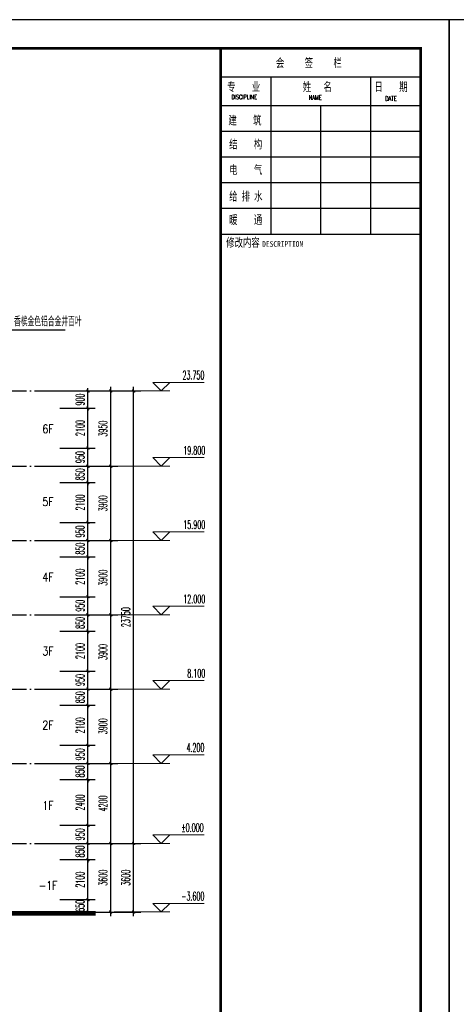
# Model space of a CAD drawing. Extents: x 1779708 to 7299578, y -1121471 to 88434.
# Tile 565 of 656: x 5416582 to 5439514, y -958127 to -906442. Entities that reach past the tile are written whole.
import ezdxf

# ---------------------------------------------------------------- set-up
doc = ezdxf.new("R2010")
doc.units = 0
doc.header["$LTSCALE"] = 1000
doc.header["$MEASUREMENT"] = 0
doc.linetypes.add('DOTE', pattern=[2.42, 2, -0.2, 0.02, -0.2])
doc.layers.get('0').update_dxf_attribs({"linetype": 'CONTINUOUS'})
doc.layers.get('Defpoints').update_dxf_attribs({"linetype": 'CONTINUOUS'})
doc.layers.add('DIM_ELEV', color=3, linetype='CONTINUOUS', lineweight=13)
for name, color, linetype in [('DIM_LEAD', 3, 'CONTINUOUS'), ('DOTE', 1, 'DOTE'), ('PUB_DIM', 3, 'CONTINUOUS'), ('PUB_TEXT', 7, 'CONTINUOUS'), ('PUB_TITLE', 4, 'CONTINUOUS'), ('修改', 6, 'CONTINUOUS'), ('可见线', 6, 'CONTINUOUS'), ('通-图框－文字', 4, 'CONTINUOUS')]:
    doc.layers.add(name, color=color, linetype=linetype)
doc.styles.add('-宋体', font='simhei.ttf', dxfattribs={"width": 0.7})
doc.styles.add('_TCH_DIM', font='SIMPLEX.shx', dxfattribs={"width": 0.7, "bigfont": 'GBCBIG.shx'})
doc.styles.add('_TCH_DIM_T3', font='SIMPLEX.shx', dxfattribs={"width": 0.494118, "bigfont": 'GBCBIG.shx'})
doc.styles.add('dim_font', font='SIMPLEX.shx', dxfattribs={"width": 0.8})
doc.styles.add('仿宋', font='txt', dxfattribs={"width": 0.7})
doc.dimstyles.new('_TCH_ARCH&&150', dxfattribs={"dimtxt": 446.25, "dimasz": 150, "dimexe": 375, "dimexo": 450, "dimgap": 189.375, "dimtad": 1, "dimdec": 0, "dimzin": 0, "dimdsep": 46, "dimtxsty": '_TCH_DIM_T3', "dimblk": 'ARCHTICK', "dimcen": 0.09, "dimdle": 225, "dimclrt": 7, "dimazin": 2, "dimtfac": 1, "dimtdec": 0, "dimtix": 1, "dimtmove": 2, "dimatfit": 3, "dimfxl": 250, "dimtolj": 1, "dimtzin": 0, "dimarcsym": 0})

# ---------------------------------------------------------------- blocks, each defined once
blk = doc.blocks.new('A$C36B43F05')
at = {"layer": 'PUB_TITLE'}
for p, q in [((114900, 12000), (114900, 1500)), ((116250, 12000), (116250, 1500)), ((117600, 12000), (117600, 1500)), ((118950, 12000), (118950, 1500)), ((120300, 12000), (120300, 1500)), ((121650, 12000), (121650, 1500)), ((123150, 12000), (123150, 1500)), ((123150, 9375), (114900, 9375)), ((121650, 6750), (114900, 6750)), ((123150, 4125), (114900, 4125))]:
    blk.add_line(p, q, dxfattribs=at)
blk.add_lwpolyline([(0, 0), (126150, 0), (126150, 178350), (0, 178350)], close=True, dxfattribs=at)
at = {"layer": 'PUB_TITLE', "const_width": 150}
blk.add_lwpolyline([(1500, 1500), (124650, 1500), (124650, 174600), (1500, 174600)], close=True, dxfattribs=at)
blk.add_lwpolyline([(124650, 12000), (1500, 12000)], dxfattribs=at)
at = {"layer": '通-图框－文字'}
for s, height, style, width, p in [('修改内容', 450, '仿宋', 0.7, (114227, 11711)), ('暖    通', 450, '仿宋', 0.7, (115425, 11556)), ('给 排 水', 450, '仿宋', 0.7, (116656, 11556)), ('电    气', 450, '仿宋', 0.7, (118048, 11556)), ('结    构', 450, '仿宋', 0.7, (119386, 11556)), ('建    筑', 450, '仿宋', 0.7, (120644, 11599)), ('专    业', 450, '仿宋', 0.7, (122402, 11661)), ('DESCRIPTION', 300, '-宋体', 0.8, (114227, 9823)), ('会     签     栏', 450, '仿宋', 0.7, (123657, 9103)), ('姓   名   ', 450, '仿宋', 0.7, (122402, 7688)), ('日    期', 450, '仿宋', 0.7, (122402, 3924))]:
    blk.add_text(s, height=height, rotation=270, dxfattribs=dict(at, style=style, width=width)).set_placement(p)
at = {"layer": '通-图框－文字', "color": 4, "style": 'dim_font', "width": 0.65}
for s, p in [('DISCIPLINE', (121972, 11438)), ('NAME', (121948, 7372)), ('DATE', (121891, 3359))]:
    blk.add_text(s, height=240, rotation=270, dxfattribs=at).set_placement(p)
blk = doc.blocks.new('_ArchTick')
at = {"color": 0, "linetype": 'ByBlock', "const_width": 0.4}
blk.add_lwpolyline([(-0.5, -0.5), (0.5, 0.5)], dxfattribs=at)
blk = doc.blocks.new('*D172')
at = {"layer": 'Defpoints', "color": 0, "transparency": 16777216}
for p in [(5420634, -949682), (5422567, -949682), (5420634, -953282)]:
    blk.add_point(p, dxfattribs=at)
at = {"layer": 'PUB_DIM', "color": 0, "lineweight": -2, "transparency": 16777216}
for p, q in [((5422567, -953507), (5422567, -949457)), ((5421084, -949682), (5422942, -949682)), ((5421084, -953282), (5422942, -953282))]:
    blk.add_line(p, q, dxfattribs=at)
at = {"layer": 'PUB_DIM', "color": 0, "lineweight": -2, "transparency": 16777216, "xscale": 150, "yscale": 150, "zscale": 150}
for p, rotation in [((5422567, -949682), 90), ((5422567, -953282), 270)]:
    blk.add_blockref('_ArchTick', p, dxfattribs=dict(at, rotation=rotation))
at = {"layer": 'PUB_DIM', "color": 7, "transparency": 16777216, "insert": (5422155, -951482), "char_height": 446.2, "attachment_point": 5, "rotation": 90, "style": '_TCH_DIM_T3'}
blk.add_mtext('\\A1;3600', dxfattribs=at)
blk = doc.blocks.new('*D173')
at = {"layer": 'Defpoints', "color": 0, "transparency": 16777216}
for p in [(5420634, -925932), (5422567, -925932), (5420634, -949682)]:
    blk.add_point(p, dxfattribs=at)
at = {"layer": 'PUB_DIM', "color": 0, "lineweight": -2, "transparency": 16777216}
for p, q in [((5421084, -925932), (5422942, -925932)), ((5422567, -949907), (5422567, -925707)), ((5421084, -949682), (5422942, -949682))]:
    blk.add_line(p, q, dxfattribs=at)
at = {"layer": 'PUB_DIM', "color": 0, "lineweight": -2, "transparency": 16777216, "xscale": 150, "yscale": 150, "zscale": 150}
for p, rotation in [((5422567, -925932), 90), ((5422567, -949682), 270)]:
    blk.add_blockref('_ArchTick', p, dxfattribs=dict(at, rotation=rotation))
at = {"layer": 'PUB_DIM', "color": 7, "transparency": 16777216, "insert": (5422155, -937807), "char_height": 446.2, "attachment_point": 5, "rotation": 90, "style": '_TCH_DIM_T3'}
blk.add_mtext('\\A1;23750', dxfattribs=at)
blk = doc.blocks.new('*D174')
at = {"layer": 'Defpoints', "color": 0, "transparency": 16777216}
for p in [(5419434, -949682), (5421367, -949682), (5419434, -953282)]:
    blk.add_point(p, dxfattribs=at)
at = {"layer": 'PUB_DIM', "color": 0, "lineweight": -2, "transparency": 16777216}
for p, q in [((5421367, -953507), (5421367, -949457)), ((5419884, -949682), (5421742, -949682)), ((5419884, -953282), (5421742, -953282))]:
    blk.add_line(p, q, dxfattribs=at)
at = {"layer": 'PUB_DIM', "color": 0, "lineweight": -2, "transparency": 16777216, "xscale": 150, "yscale": 150, "zscale": 150}
for p, rotation in [((5421367, -949682), 90), ((5421367, -953282), 270)]:
    blk.add_blockref('_ArchTick', p, dxfattribs=dict(at, rotation=rotation))
at = {"layer": 'PUB_DIM', "color": 7, "transparency": 16777216, "insert": (5420955, -951482), "char_height": 446.2, "attachment_point": 5, "rotation": 90, "style": '_TCH_DIM_T3'}
blk.add_mtext('\\A1;3600', dxfattribs=at)
blk = doc.blocks.new('*D175')
at = {"layer": 'Defpoints', "color": 0, "transparency": 16777216}
for p in [(5419434, -945482), (5421367, -945482), (5419434, -949682)]:
    blk.add_point(p, dxfattribs=at)
at = {"layer": 'PUB_DIM', "color": 0, "lineweight": -2, "transparency": 16777216}
for p, q in [((5421367, -949907), (5421367, -945257)), ((5419884, -945482), (5421742, -945482)), ((5419884, -949682), (5421742, -949682))]:
    blk.add_line(p, q, dxfattribs=at)
at = {"layer": 'PUB_DIM', "color": 0, "lineweight": -2, "transparency": 16777216, "xscale": 150, "yscale": 150, "zscale": 150}
for p, rotation in [((5421367, -945482), 90), ((5421367, -949682), 270)]:
    blk.add_blockref('_ArchTick', p, dxfattribs=dict(at, rotation=rotation))
at = {"layer": 'PUB_DIM', "color": 7, "transparency": 16777216, "insert": (5420955, -947582), "char_height": 446.2, "attachment_point": 5, "rotation": 90, "style": '_TCH_DIM_T3'}
blk.add_mtext('\\A1;4200', dxfattribs=at)
blk = doc.blocks.new('*D176')
at = {"layer": 'Defpoints', "color": 0, "transparency": 16777216}
for p in [(5419434, -941582), (5421367, -941582), (5419434, -945482)]:
    blk.add_point(p, dxfattribs=at)
at = {"layer": 'PUB_DIM', "color": 0, "lineweight": -2, "transparency": 16777216}
for p, q in [((5419884, -941582), (5421742, -941582)), ((5421367, -945707), (5421367, -941357)), ((5419884, -945482), (5421742, -945482))]:
    blk.add_line(p, q, dxfattribs=at)
at = {"layer": 'PUB_DIM', "color": 0, "lineweight": -2, "transparency": 16777216, "xscale": 150, "yscale": 150, "zscale": 150}
for p, rotation in [((5421367, -941582), 90), ((5421367, -945482), 270)]:
    blk.add_blockref('_ArchTick', p, dxfattribs=dict(at, rotation=rotation))
at = {"layer": 'PUB_DIM', "color": 7, "transparency": 16777216, "insert": (5420955, -943532), "char_height": 446.2, "attachment_point": 5, "rotation": 90, "style": '_TCH_DIM_T3'}
blk.add_mtext('\\A1;3900', dxfattribs=at)
blk = doc.blocks.new('*D177')
at = {"layer": 'Defpoints', "color": 0, "transparency": 16777216}
for p in [(5419434, -937682), (5421367, -937682), (5419434, -941582)]:
    blk.add_point(p, dxfattribs=at)
at = {"layer": 'PUB_DIM', "color": 0, "lineweight": -2, "transparency": 16777216}
for p, q in [((5421367, -941807), (5421367, -937457)), ((5419884, -937682), (5421742, -937682)), ((5419884, -941582), (5421742, -941582))]:
    blk.add_line(p, q, dxfattribs=at)
at = {"layer": 'PUB_DIM', "color": 0, "lineweight": -2, "transparency": 16777216, "xscale": 150, "yscale": 150, "zscale": 150}
for p, rotation in [((5421367, -937682), 90), ((5421367, -941582), 270)]:
    blk.add_blockref('_ArchTick', p, dxfattribs=dict(at, rotation=rotation))
at = {"layer": 'PUB_DIM', "color": 7, "transparency": 16777216, "insert": (5420955, -939632), "char_height": 446.2, "attachment_point": 5, "rotation": 90, "style": '_TCH_DIM_T3'}
blk.add_mtext('\\A1;3900', dxfattribs=at)
blk = doc.blocks.new('*D178')
at = {"layer": 'Defpoints', "color": 0, "transparency": 16777216}
for p in [(5419434, -933782), (5421367, -933782), (5419434, -937682)]:
    blk.add_point(p, dxfattribs=at)
at = {"layer": 'PUB_DIM', "color": 0, "lineweight": -2, "transparency": 16777216}
for p, q in [((5419884, -933782), (5421742, -933782)), ((5421367, -937907), (5421367, -933557)), ((5419884, -937682), (5421742, -937682))]:
    blk.add_line(p, q, dxfattribs=at)
at = {"layer": 'PUB_DIM', "color": 0, "lineweight": -2, "transparency": 16777216, "xscale": 150, "yscale": 150, "zscale": 150}
for p, rotation in [((5421367, -933782), 90), ((5421367, -937682), 270)]:
    blk.add_blockref('_ArchTick', p, dxfattribs=dict(at, rotation=rotation))
at = {"layer": 'PUB_DIM', "color": 7, "transparency": 16777216, "insert": (5420955, -935732), "char_height": 446.2, "attachment_point": 5, "rotation": 90, "style": '_TCH_DIM_T3'}
blk.add_mtext('\\A1;3900', dxfattribs=at)
blk = doc.blocks.new('*D179')
at = {"layer": 'Defpoints', "color": 0, "transparency": 16777216}
for p in [(5419434, -929882), (5421367, -929882), (5419434, -933782)]:
    blk.add_point(p, dxfattribs=at)
at = {"layer": 'PUB_DIM', "color": 0, "lineweight": -2, "transparency": 16777216}
for p, q in [((5421367, -934007), (5421367, -929657)), ((5419884, -929882), (5421742, -929882)), ((5419884, -933782), (5421742, -933782))]:
    blk.add_line(p, q, dxfattribs=at)
at = {"layer": 'PUB_DIM', "color": 0, "lineweight": -2, "transparency": 16777216, "xscale": 150, "yscale": 150, "zscale": 150}
for p, rotation in [((5421367, -929882), 90), ((5421367, -933782), 270)]:
    blk.add_blockref('_ArchTick', p, dxfattribs=dict(at, rotation=rotation))
at = {"layer": 'PUB_DIM', "color": 7, "transparency": 16777216, "insert": (5420955, -931832), "char_height": 446.2, "attachment_point": 5, "rotation": 90, "style": '_TCH_DIM_T3'}
blk.add_mtext('\\A1;3900', dxfattribs=at)
blk = doc.blocks.new('*D180')
at = {"layer": 'Defpoints', "color": 0, "transparency": 16777216}
for p in [(5419434, -925932), (5421367, -925932), (5419434, -929882)]:
    blk.add_point(p, dxfattribs=at)
at = {"layer": 'PUB_DIM', "color": 0, "lineweight": -2, "transparency": 16777216}
for p, q in [((5419884, -925932), (5421742, -925932)), ((5421367, -930107), (5421367, -925707)), ((5419884, -929882), (5421742, -929882))]:
    blk.add_line(p, q, dxfattribs=at)
at = {"layer": 'PUB_DIM', "color": 0, "lineweight": -2, "transparency": 16777216, "xscale": 150, "yscale": 150, "zscale": 150}
for p, rotation in [((5421367, -925932), 90), ((5421367, -929882), 270)]:
    blk.add_blockref('_ArchTick', p, dxfattribs=dict(at, rotation=rotation))
at = {"layer": 'PUB_DIM', "color": 7, "transparency": 16777216, "insert": (5420955, -927907), "char_height": 446.2, "attachment_point": 5, "rotation": 90, "style": '_TCH_DIM_T3'}
blk.add_mtext('\\A1;3950', dxfattribs=at)
blk = doc.blocks.new('*D358')
at = {"layer": 'Defpoints', "color": 0, "transparency": 16777216}
for p in [(5418234, -952632), (5420167, -952632), (5418234, -953282)]:
    blk.add_point(p, dxfattribs=at)
at = {"layer": 'PUB_DIM', "color": 0, "lineweight": -2, "transparency": 16777216}
for p, q in [((5420167, -952632), (5420167, -952482)), ((5418684, -952632), (5420542, -952632)), ((5420167, -953282), (5420167, -952632)), ((5418684, -953282), (5420542, -953282)), ((5420167, -953282), (5420167, -953432))]:
    blk.add_line(p, q, dxfattribs=at)
at = {"layer": 'PUB_DIM', "color": 0, "lineweight": -2, "transparency": 16777216, "xscale": 150, "yscale": 150, "zscale": 150}
for p, rotation in [((5420167, -952632), 270), ((5420167, -953282), 90)]:
    blk.add_blockref('_ArchTick', p, dxfattribs=dict(at, rotation=rotation))
at = {"layer": 'PUB_DIM', "color": 7, "transparency": 16777216, "insert": (5419755, -952957), "char_height": 446.2, "attachment_point": 5, "rotation": 90, "style": '_TCH_DIM_T3'}
blk.add_mtext('\\A1;650', dxfattribs=at)
blk = doc.blocks.new('*D359')
at = {"layer": 'Defpoints', "color": 0, "transparency": 16777216}
for p in [(5418234, -950532), (5420167, -950532), (5418234, -952632)]:
    blk.add_point(p, dxfattribs=at)
at = {"layer": 'PUB_DIM', "color": 0, "lineweight": -2, "transparency": 16777216}
for p, q in [((5420167, -952857), (5420167, -950307)), ((5418684, -950532), (5420542, -950532)), ((5418684, -952632), (5420542, -952632))]:
    blk.add_line(p, q, dxfattribs=at)
at = {"layer": 'PUB_DIM', "color": 0, "lineweight": -2, "transparency": 16777216, "xscale": 150, "yscale": 150, "zscale": 150}
for p, rotation in [((5420167, -950532), 90), ((5420167, -952632), 270)]:
    blk.add_blockref('_ArchTick', p, dxfattribs=dict(at, rotation=rotation))
at = {"layer": 'PUB_DIM', "color": 7, "transparency": 16777216, "insert": (5419755, -951582), "char_height": 446.2, "attachment_point": 5, "rotation": 90, "style": '_TCH_DIM_T3'}
blk.add_mtext('\\A1;2100', dxfattribs=at)
blk = doc.blocks.new('*D360')
at = {"layer": 'Defpoints', "color": 0, "transparency": 16777216}
for p in [(5418234, -949682), (5420167, -949682), (5418234, -950532)]:
    blk.add_point(p, dxfattribs=at)
at = {"layer": 'PUB_DIM', "color": 0, "lineweight": -2, "transparency": 16777216}
for p, q in [((5418684, -949682), (5420542, -949682)), ((5420167, -949682), (5420167, -949532)), ((5420167, -950532), (5420167, -949682)), ((5418684, -950532), (5420542, -950532)), ((5420167, -950532), (5420167, -950682))]:
    blk.add_line(p, q, dxfattribs=at)
at = {"layer": 'PUB_DIM', "color": 0, "lineweight": -2, "transparency": 16777216, "xscale": 150, "yscale": 150, "zscale": 150}
for p, rotation in [((5420167, -949682), 270), ((5420167, -950532), 90)]:
    blk.add_blockref('_ArchTick', p, dxfattribs=dict(at, rotation=rotation))
at = {"layer": 'PUB_DIM', "color": 7, "transparency": 16777216, "insert": (5419755, -950107), "char_height": 446.2, "attachment_point": 5, "rotation": 90, "style": '_TCH_DIM_T3'}
blk.add_mtext('\\A1;850', dxfattribs=at)
blk = doc.blocks.new('*D361')
at = {"layer": 'Defpoints', "color": 0, "transparency": 16777216}
for p in [(5418234, -948732), (5420167, -948732), (5418234, -949682)]:
    blk.add_point(p, dxfattribs=at)
at = {"layer": 'PUB_DIM', "color": 0, "lineweight": -2, "transparency": 16777216}
for p, q in [((5418684, -948732), (5420542, -948732)), ((5420167, -949907), (5420167, -948507)), ((5418684, -949682), (5420542, -949682))]:
    blk.add_line(p, q, dxfattribs=at)
at = {"layer": 'PUB_DIM', "color": 0, "lineweight": -2, "transparency": 16777216, "xscale": 150, "yscale": 150, "zscale": 150}
for p, rotation in [((5420167, -948732), 90), ((5420167, -949682), 270)]:
    blk.add_blockref('_ArchTick', p, dxfattribs=dict(at, rotation=rotation))
at = {"layer": 'PUB_DIM', "color": 7, "transparency": 16777216, "insert": (5419755, -949207), "char_height": 446.2, "attachment_point": 5, "rotation": 90, "style": '_TCH_DIM_T3'}
blk.add_mtext('\\A1;950', dxfattribs=at)
blk = doc.blocks.new('*D362')
at = {"layer": 'Defpoints', "color": 0, "transparency": 16777216}
for p in [(5418234, -946332), (5420167, -946332), (5418234, -948732)]:
    blk.add_point(p, dxfattribs=at)
at = {"layer": 'PUB_DIM', "color": 0, "lineweight": -2, "transparency": 16777216}
for p, q in [((5418684, -946332), (5420542, -946332)), ((5420167, -948957), (5420167, -946107)), ((5418684, -948732), (5420542, -948732))]:
    blk.add_line(p, q, dxfattribs=at)
at = {"layer": 'PUB_DIM', "color": 0, "lineweight": -2, "transparency": 16777216, "xscale": 150, "yscale": 150, "zscale": 150}
for p, rotation in [((5420167, -946332), 90), ((5420167, -948732), 270)]:
    blk.add_blockref('_ArchTick', p, dxfattribs=dict(at, rotation=rotation))
at = {"layer": 'PUB_DIM', "color": 7, "transparency": 16777216, "insert": (5419755, -947532), "char_height": 446.2, "attachment_point": 5, "rotation": 90, "style": '_TCH_DIM_T3'}
blk.add_mtext('\\A1;2400', dxfattribs=at)
blk = doc.blocks.new('*D363')
at = {"layer": 'Defpoints', "color": 0, "transparency": 16777216}
for p in [(5418234, -945482), (5420167, -945482), (5418234, -946332)]:
    blk.add_point(p, dxfattribs=at)
at = {"layer": 'PUB_DIM', "color": 0, "lineweight": -2, "transparency": 16777216}
for p, q in [((5418684, -945482), (5420542, -945482)), ((5420167, -945482), (5420167, -945332)), ((5420167, -946332), (5420167, -945482)), ((5418684, -946332), (5420542, -946332)), ((5420167, -946332), (5420167, -946482))]:
    blk.add_line(p, q, dxfattribs=at)
at = {"layer": 'PUB_DIM', "color": 0, "lineweight": -2, "transparency": 16777216, "xscale": 150, "yscale": 150, "zscale": 150}
for p, rotation in [((5420167, -945482), 270), ((5420167, -946332), 90)]:
    blk.add_blockref('_ArchTick', p, dxfattribs=dict(at, rotation=rotation))
at = {"layer": 'PUB_DIM', "color": 7, "transparency": 16777216, "insert": (5419755, -945907), "char_height": 446.2, "attachment_point": 5, "rotation": 90, "style": '_TCH_DIM_T3'}
blk.add_mtext('\\A1;850', dxfattribs=at)
blk = doc.blocks.new('*D364')
at = {"layer": 'Defpoints', "color": 0, "transparency": 16777216}
for p in [(5418234, -944532), (5420167, -944532), (5418234, -945482)]:
    blk.add_point(p, dxfattribs=at)
at = {"layer": 'PUB_DIM', "color": 0, "lineweight": -2, "transparency": 16777216}
for p, q in [((5418684, -944532), (5420542, -944532)), ((5420167, -945707), (5420167, -944307)), ((5418684, -945482), (5420542, -945482))]:
    blk.add_line(p, q, dxfattribs=at)
at = {"layer": 'PUB_DIM', "color": 0, "lineweight": -2, "transparency": 16777216, "xscale": 150, "yscale": 150, "zscale": 150}
for p, rotation in [((5420167, -944532), 90), ((5420167, -945482), 270)]:
    blk.add_blockref('_ArchTick', p, dxfattribs=dict(at, rotation=rotation))
at = {"layer": 'PUB_DIM', "color": 7, "transparency": 16777216, "insert": (5419755, -945007), "char_height": 446.2, "attachment_point": 5, "rotation": 90, "style": '_TCH_DIM_T3'}
blk.add_mtext('\\A1;950', dxfattribs=at)
blk = doc.blocks.new('*D365')
at = {"layer": 'Defpoints', "color": 0, "transparency": 16777216}
for p in [(5418234, -942432), (5420167, -942432), (5418234, -944532)]:
    blk.add_point(p, dxfattribs=at)
at = {"layer": 'PUB_DIM', "color": 0, "lineweight": -2, "transparency": 16777216}
for p, q in [((5420167, -944757), (5420167, -942207)), ((5418684, -942432), (5420542, -942432)), ((5418684, -944532), (5420542, -944532))]:
    blk.add_line(p, q, dxfattribs=at)
at = {"layer": 'PUB_DIM', "color": 0, "lineweight": -2, "transparency": 16777216, "xscale": 150, "yscale": 150, "zscale": 150}
for p, rotation in [((5420167, -942432), 90), ((5420167, -944532), 270)]:
    blk.add_blockref('_ArchTick', p, dxfattribs=dict(at, rotation=rotation))
at = {"layer": 'PUB_DIM', "color": 7, "transparency": 16777216, "insert": (5419755, -943482), "char_height": 446.2, "attachment_point": 5, "rotation": 90, "style": '_TCH_DIM_T3'}
blk.add_mtext('\\A1;2100', dxfattribs=at)
blk = doc.blocks.new('*D366')
at = {"layer": 'Defpoints', "color": 0, "transparency": 16777216}
for p in [(5418234, -941582), (5420167, -941582), (5418234, -942432)]:
    blk.add_point(p, dxfattribs=at)
at = {"layer": 'PUB_DIM', "color": 0, "lineweight": -2, "transparency": 16777216}
for p, q in [((5418684, -941582), (5420542, -941582)), ((5420167, -941582), (5420167, -941432)), ((5420167, -942432), (5420167, -941582)), ((5418684, -942432), (5420542, -942432)), ((5420167, -942432), (5420167, -942582))]:
    blk.add_line(p, q, dxfattribs=at)
at = {"layer": 'PUB_DIM', "color": 0, "lineweight": -2, "transparency": 16777216, "xscale": 150, "yscale": 150, "zscale": 150}
for p, rotation in [((5420167, -941582), 270), ((5420167, -942432), 90)]:
    blk.add_blockref('_ArchTick', p, dxfattribs=dict(at, rotation=rotation))
at = {"layer": 'PUB_DIM', "color": 7, "transparency": 16777216, "insert": (5419755, -942007), "char_height": 446.2, "attachment_point": 5, "rotation": 90, "style": '_TCH_DIM_T3'}
blk.add_mtext('\\A1;850', dxfattribs=at)
blk = doc.blocks.new('*D367')
at = {"layer": 'Defpoints', "color": 0, "transparency": 16777216}
for p in [(5418234, -940632), (5420167, -940632), (5418234, -941582)]:
    blk.add_point(p, dxfattribs=at)
at = {"layer": 'PUB_DIM', "color": 0, "lineweight": -2, "transparency": 16777216}
for p, q in [((5418684, -940632), (5420542, -940632)), ((5420167, -941807), (5420167, -940407)), ((5418684, -941582), (5420542, -941582))]:
    blk.add_line(p, q, dxfattribs=at)
at = {"layer": 'PUB_DIM', "color": 0, "lineweight": -2, "transparency": 16777216, "xscale": 150, "yscale": 150, "zscale": 150}
for p, rotation in [((5420167, -940632), 90), ((5420167, -941582), 270)]:
    blk.add_blockref('_ArchTick', p, dxfattribs=dict(at, rotation=rotation))
at = {"layer": 'PUB_DIM', "color": 7, "transparency": 16777216, "insert": (5419755, -941107), "char_height": 446.2, "attachment_point": 5, "rotation": 90, "style": '_TCH_DIM_T3'}
blk.add_mtext('\\A1;950', dxfattribs=at)
blk = doc.blocks.new('*D368')
at = {"layer": 'Defpoints', "color": 0, "transparency": 16777216}
for p in [(5418234, -938532), (5420167, -938532), (5418234, -940632)]:
    blk.add_point(p, dxfattribs=at)
at = {"layer": 'PUB_DIM', "color": 0, "lineweight": -2, "transparency": 16777216}
for p, q in [((5418684, -938532), (5420542, -938532)), ((5420167, -940857), (5420167, -938307)), ((5418684, -940632), (5420542, -940632))]:
    blk.add_line(p, q, dxfattribs=at)
at = {"layer": 'PUB_DIM', "color": 0, "lineweight": -2, "transparency": 16777216, "xscale": 150, "yscale": 150, "zscale": 150}
for p, rotation in [((5420167, -938532), 90), ((5420167, -940632), 270)]:
    blk.add_blockref('_ArchTick', p, dxfattribs=dict(at, rotation=rotation))
at = {"layer": 'PUB_DIM', "color": 7, "transparency": 16777216, "insert": (5419755, -939582), "char_height": 446.2, "attachment_point": 5, "rotation": 90, "style": '_TCH_DIM_T3'}
blk.add_mtext('\\A1;2100', dxfattribs=at)
blk = doc.blocks.new('*D369')
at = {"layer": 'Defpoints', "color": 0, "transparency": 16777216}
for p in [(5418234, -937682), (5420167, -937682), (5418234, -938532)]:
    blk.add_point(p, dxfattribs=at)
at = {"layer": 'PUB_DIM', "color": 0, "lineweight": -2, "transparency": 16777216}
for p, q in [((5420167, -937682), (5420167, -937532)), ((5418684, -937682), (5420542, -937682)), ((5420167, -938532), (5420167, -937682)), ((5418684, -938532), (5420542, -938532)), ((5420167, -938532), (5420167, -938682))]:
    blk.add_line(p, q, dxfattribs=at)
at = {"layer": 'PUB_DIM', "color": 0, "lineweight": -2, "transparency": 16777216, "xscale": 150, "yscale": 150, "zscale": 150}
for p, rotation in [((5420167, -937682), 270), ((5420167, -938532), 90)]:
    blk.add_blockref('_ArchTick', p, dxfattribs=dict(at, rotation=rotation))
at = {"layer": 'PUB_DIM', "color": 7, "transparency": 16777216, "insert": (5419755, -938107), "char_height": 446.2, "attachment_point": 5, "rotation": 90, "style": '_TCH_DIM_T3'}
blk.add_mtext('\\A1;850', dxfattribs=at)
blk = doc.blocks.new('*D370')
at = {"layer": 'Defpoints', "color": 0, "transparency": 16777216}
for p in [(5418234, -936732), (5420167, -936732), (5418234, -937682)]:
    blk.add_point(p, dxfattribs=at)
at = {"layer": 'PUB_DIM', "color": 0, "lineweight": -2, "transparency": 16777216}
for p, q in [((5420167, -937907), (5420167, -936507)), ((5418684, -936732), (5420542, -936732)), ((5418684, -937682), (5420542, -937682))]:
    blk.add_line(p, q, dxfattribs=at)
at = {"layer": 'PUB_DIM', "color": 0, "lineweight": -2, "transparency": 16777216, "xscale": 150, "yscale": 150, "zscale": 150}
for p, rotation in [((5420167, -936732), 90), ((5420167, -937682), 270)]:
    blk.add_blockref('_ArchTick', p, dxfattribs=dict(at, rotation=rotation))
at = {"layer": 'PUB_DIM', "color": 7, "transparency": 16777216, "insert": (5419755, -937207), "char_height": 446.2, "attachment_point": 5, "rotation": 90, "style": '_TCH_DIM_T3'}
blk.add_mtext('\\A1;950', dxfattribs=at)
blk = doc.blocks.new('*D371')
at = {"layer": 'Defpoints', "color": 0, "transparency": 16777216}
for p in [(5418234, -934632), (5420167, -934632), (5418234, -936732)]:
    blk.add_point(p, dxfattribs=at)
at = {"layer": 'PUB_DIM', "color": 0, "lineweight": -2, "transparency": 16777216}
for p, q in [((5420167, -936957), (5420167, -934407)), ((5418684, -934632), (5420542, -934632)), ((5418684, -936732), (5420542, -936732))]:
    blk.add_line(p, q, dxfattribs=at)
at = {"layer": 'PUB_DIM', "color": 0, "lineweight": -2, "transparency": 16777216, "xscale": 150, "yscale": 150, "zscale": 150}
for p, rotation in [((5420167, -934632), 90), ((5420167, -936732), 270)]:
    blk.add_blockref('_ArchTick', p, dxfattribs=dict(at, rotation=rotation))
at = {"layer": 'PUB_DIM', "color": 7, "transparency": 16777216, "insert": (5419755, -935682), "char_height": 446.2, "attachment_point": 5, "rotation": 90, "style": '_TCH_DIM_T3'}
blk.add_mtext('\\A1;2100', dxfattribs=at)
blk = doc.blocks.new('*D372')
at = {"layer": 'Defpoints', "color": 0, "transparency": 16777216}
for p in [(5418234, -933782), (5420167, -933782), (5418234, -934632)]:
    blk.add_point(p, dxfattribs=at)
at = {"layer": 'PUB_DIM', "color": 0, "lineweight": -2, "transparency": 16777216}
for p, q in [((5418684, -933782), (5420542, -933782)), ((5420167, -933782), (5420167, -933632)), ((5420167, -934632), (5420167, -933782)), ((5418684, -934632), (5420542, -934632)), ((5420167, -934632), (5420167, -934782))]:
    blk.add_line(p, q, dxfattribs=at)
at = {"layer": 'PUB_DIM', "color": 0, "lineweight": -2, "transparency": 16777216, "xscale": 150, "yscale": 150, "zscale": 150}
for p, rotation in [((5420167, -933782), 270), ((5420167, -934632), 90)]:
    blk.add_blockref('_ArchTick', p, dxfattribs=dict(at, rotation=rotation))
at = {"layer": 'PUB_DIM', "color": 7, "transparency": 16777216, "insert": (5419755, -934207), "char_height": 446.2, "attachment_point": 5, "rotation": 90, "style": '_TCH_DIM_T3'}
blk.add_mtext('\\A1;850', dxfattribs=at)
blk = doc.blocks.new('*D373')
at = {"layer": 'Defpoints', "color": 0, "transparency": 16777216}
for p in [(5418234, -932832), (5420167, -932832), (5418234, -933782)]:
    blk.add_point(p, dxfattribs=at)
at = {"layer": 'PUB_DIM', "color": 0, "lineweight": -2, "transparency": 16777216}
for p, q in [((5418684, -932832), (5420542, -932832)), ((5420167, -934007), (5420167, -932607)), ((5418684, -933782), (5420542, -933782))]:
    blk.add_line(p, q, dxfattribs=at)
at = {"layer": 'PUB_DIM', "color": 0, "lineweight": -2, "transparency": 16777216, "xscale": 150, "yscale": 150, "zscale": 150}
for p, rotation in [((5420167, -932832), 90), ((5420167, -933782), 270)]:
    blk.add_blockref('_ArchTick', p, dxfattribs=dict(at, rotation=rotation))
at = {"layer": 'PUB_DIM', "color": 7, "transparency": 16777216, "insert": (5419755, -933307), "char_height": 446.2, "attachment_point": 5, "rotation": 90, "style": '_TCH_DIM_T3'}
blk.add_mtext('\\A1;950', dxfattribs=at)
blk = doc.blocks.new('*D374')
at = {"layer": 'Defpoints', "color": 0, "transparency": 16777216}
for p in [(5418234, -930732), (5420167, -930732), (5418234, -932832)]:
    blk.add_point(p, dxfattribs=at)
at = {"layer": 'PUB_DIM', "color": 0, "lineweight": -2, "transparency": 16777216}
for p, q in [((5418684, -930732), (5420542, -930732)), ((5420167, -933057), (5420167, -930507)), ((5418684, -932832), (5420542, -932832))]:
    blk.add_line(p, q, dxfattribs=at)
at = {"layer": 'PUB_DIM', "color": 0, "lineweight": -2, "transparency": 16777216, "xscale": 150, "yscale": 150, "zscale": 150}
for p, rotation in [((5420167, -930732), 90), ((5420167, -932832), 270)]:
    blk.add_blockref('_ArchTick', p, dxfattribs=dict(at, rotation=rotation))
at = {"layer": 'PUB_DIM', "color": 7, "transparency": 16777216, "insert": (5419755, -931782), "char_height": 446.2, "attachment_point": 5, "rotation": 90, "style": '_TCH_DIM_T3'}
blk.add_mtext('\\A1;2100', dxfattribs=at)
blk = doc.blocks.new('*D375')
at = {"layer": 'Defpoints', "color": 0, "transparency": 16777216}
for p in [(5418234, -929882), (5420167, -929882), (5418234, -930732)]:
    blk.add_point(p, dxfattribs=at)
at = {"layer": 'PUB_DIM', "color": 0, "lineweight": -2, "transparency": 16777216}
for p, q in [((5420167, -929882), (5420167, -929732)), ((5418684, -929882), (5420542, -929882)), ((5420167, -930732), (5420167, -929882)), ((5418684, -930732), (5420542, -930732)), ((5420167, -930732), (5420167, -930882))]:
    blk.add_line(p, q, dxfattribs=at)
at = {"layer": 'PUB_DIM', "color": 0, "lineweight": -2, "transparency": 16777216, "xscale": 150, "yscale": 150, "zscale": 150}
for p, rotation in [((5420167, -929882), 270), ((5420167, -930732), 90)]:
    blk.add_blockref('_ArchTick', p, dxfattribs=dict(at, rotation=rotation))
at = {"layer": 'PUB_DIM', "color": 7, "transparency": 16777216, "insert": (5419755, -930307), "char_height": 446.2, "attachment_point": 5, "rotation": 90, "style": '_TCH_DIM_T3'}
blk.add_mtext('\\A1;850', dxfattribs=at)
blk = doc.blocks.new('*D376')
at = {"layer": 'Defpoints', "color": 0, "transparency": 16777216}
for p in [(5418234, -928932), (5420167, -928932), (5418234, -929882)]:
    blk.add_point(p, dxfattribs=at)
at = {"layer": 'PUB_DIM', "color": 0, "lineweight": -2, "transparency": 16777216}
for p, q in [((5420167, -930107), (5420167, -928707)), ((5418684, -928932), (5420542, -928932)), ((5418684, -929882), (5420542, -929882))]:
    blk.add_line(p, q, dxfattribs=at)
at = {"layer": 'PUB_DIM', "color": 0, "lineweight": -2, "transparency": 16777216, "xscale": 150, "yscale": 150, "zscale": 150}
for p, rotation in [((5420167, -928932), 90), ((5420167, -929882), 270)]:
    blk.add_blockref('_ArchTick', p, dxfattribs=dict(at, rotation=rotation))
at = {"layer": 'PUB_DIM', "color": 7, "transparency": 16777216, "insert": (5419755, -929407), "char_height": 446.2, "attachment_point": 5, "rotation": 90, "style": '_TCH_DIM_T3'}
blk.add_mtext('\\A1;950', dxfattribs=at)
blk = doc.blocks.new('*D377')
at = {"layer": 'Defpoints', "color": 0, "transparency": 16777216}
for p in [(5418234, -926832), (5420167, -926832), (5418234, -928932)]:
    blk.add_point(p, dxfattribs=at)
at = {"layer": 'PUB_DIM', "color": 0, "lineweight": -2, "transparency": 16777216}
for p, q in [((5420167, -929157), (5420167, -926607)), ((5418684, -926832), (5420542, -926832)), ((5418684, -928932), (5420542, -928932))]:
    blk.add_line(p, q, dxfattribs=at)
at = {"layer": 'PUB_DIM', "color": 0, "lineweight": -2, "transparency": 16777216, "xscale": 150, "yscale": 150, "zscale": 150}
for p, rotation in [((5420167, -926832), 90), ((5420167, -928932), 270)]:
    blk.add_blockref('_ArchTick', p, dxfattribs=dict(at, rotation=rotation))
at = {"layer": 'PUB_DIM', "color": 7, "transparency": 16777216, "insert": (5419755, -927882), "char_height": 446.2, "attachment_point": 5, "rotation": 90, "style": '_TCH_DIM_T3'}
blk.add_mtext('\\A1;2100', dxfattribs=at)
blk = doc.blocks.new('*D378')
at = {"layer": 'Defpoints', "color": 0, "transparency": 16777216}
for p in [(5418234, -925932), (5420167, -925932), (5418234, -926832)]:
    blk.add_point(p, dxfattribs=at)
at = {"layer": 'PUB_DIM', "color": 0, "lineweight": -2, "transparency": 16777216}
for p, q in [((5418684, -925932), (5420542, -925932)), ((5420167, -925932), (5420167, -925782)), ((5420167, -926832), (5420167, -925932)), ((5418684, -926832), (5420542, -926832)), ((5420167, -926832), (5420167, -926982))]:
    blk.add_line(p, q, dxfattribs=at)
at = {"layer": 'PUB_DIM', "color": 0, "lineweight": -2, "transparency": 16777216, "xscale": 150, "yscale": 150, "zscale": 150}
for p, rotation in [((5420167, -925932), 270), ((5420167, -926832), 90)]:
    blk.add_blockref('_ArchTick', p, dxfattribs=dict(at, rotation=rotation))
at = {"layer": 'PUB_DIM', "color": 7, "transparency": 16777216, "insert": (5419755, -926382), "char_height": 446.2, "attachment_point": 5, "rotation": 90, "style": '_TCH_DIM_T3'}
blk.add_mtext('\\A1;900', dxfattribs=at)

msp = doc.modelspace()

# ---------------------------------------------------------------- linework, layer by layer
at = {"layer": 'DIM_ELEV'}
for p, q in [((5424017.3, -925931.9), (5423567.3, -925481.9)), ((5423567.3, -925481.9), (5426267.3, -925481.9)), ((5424017.3, -925931.9), (5424467.3, -925481.9)), ((5421542.3, -925931.9), (5424467.3, -925931.9)), ((5424017.3, -929881.9), (5423567.3, -929431.9)), ((5423567.3, -929431.9), (5426267.3, -929431.9)), ((5424017.3, -929881.9), (5424467.3, -929431.9)), ((5421542.3, -929881.9), (5424467.3, -929881.9)), ((5424017.3, -933781.9), (5423567.3, -933331.9)), ((5423567.3, -933331.9), (5426267.3, -933331.9)), ((5424017.3, -933781.9), (5424467.3, -933331.9)), ((5421542.3, -933781.9), (5424467.3, -933781.9)), ((5424017.3, -937681.9), (5423567.3, -937231.9)), ((5423567.3, -937231.9), (5426267.3, -937231.9)), ((5424017.3, -937681.9), (5424467.3, -937231.9)), ((5421542.3, -937681.9), (5424467.3, -937681.9)), ((5424017.3, -941581.9), (5423567.3, -941131.9)), ((5423567.3, -941131.9), (5426267.3, -941131.9)), ((5424017.3, -941581.9), (5424467.3, -941131.9)), ((5421542.3, -941581.9), (5424467.3, -941581.9)), ((5424017.3, -945481.9), (5423567.3, -945031.9)), ((5423567.3, -945031.9), (5426267.3, -945031.9)), ((5424017.3, -945481.9), (5424467.3, -945031.9)), ((5421542.3, -945481.9), (5424467.3, -945481.9)), ((5424017.3, -949681.9), (5423567.3, -949231.9)), ((5423567.3, -949231.9), (5426267.3, -949231.9)), ((5424017.3, -949681.9), (5424467.3, -949231.9)), ((5421542.3, -949681.9), (5424467.3, -949681.9)), ((5424017.3, -953281.9), (5423567.3, -952831.9)), ((5423567.3, -952831.9), (5426267.3, -952831.9)), ((5424017.3, -953281.9), (5424467.3, -952831.9)), ((5421542.3, -953281.9), (5424467.3, -953281.9))]:
    msp.add_line(p, q, dxfattribs=at)
at = {"layer": 'DIM_LEAD'}
msp.add_line((5415964.8, -922728.4), (5418970.4, -922728.4), dxfattribs=at)
at = {"layer": 'DOTE'}
for p, q in [((5272162.1, -925931.9), (5420570.5, -925931.9)), ((5272162.1, -929881.9), (5420570.5, -929881.9)), ((5272162.1, -933781.9), (5420570.5, -933781.9)), ((5272162.1, -937681.9), (5420570.5, -937681.9)), ((5272162.1, -941581.9), (5420570.5, -941581.9)), ((5272162.1, -945481.9), (5420570.5, -945481.9)), ((5272162.1, -949681.9), (5420570.5, -949681.9)), ((5272162.1, -953281.9), (5420570.5, -953281.9))]:
    msp.add_line(p, q, dxfattribs=at)
at = {"layer": '可见线', "const_width": 200}
msp.add_lwpolyline([(5420570.5, -953381.9), (5272162.1, -953381.9)], dxfattribs=at)
at = {"layer": '可见线'}
msp.add_lwpolyline([(5420570.5, -953281.9), (5272162.1, -953281.9)], dxfattribs=at)

# ---------------------------------------------------------------- block references
at = {"layer": '修改', "rotation": 90}
for p in [(5439139.1, -1032592.1), (5617489.1, -1032592.1)]:
    msp.add_blockref('A$C36B43F05', p, dxfattribs=at)

# ---------------------------------------------------------------- texts
at = {"layer": 'PUB_DIM', "color": 7, "char_height": 450, "attachment_point": 5, "style": 'dim_font'}
for s, insert in [('6F', (5418069.6, -927923.1)), ('5F', (5418069.6, -931744.5)), ('4F', (5418069.6, -935705.1)), ('3F', (5418069.6, -939584.6)), ('2F', (5418069.6, -943471.9)), ('1F', (5418069.6, -947691.6)), ('-1F', (5418069.6, -951891.6))]:
    msp.add_mtext(s, dxfattribs=dict(at, insert=insert))
at = {"layer": 'PUB_TEXT', "color": 7, "style": '_TCH_DIM'}
for s, height, width, p in [('香槟金色铝合金井百叶', 506.38, 0.7, (5416287.4, -922537.4)), ('23.750', 446.25, 0.494118, (5425130.3, -925324.4)), ('19.800', 446.25, 0.494118, (5425172.3, -929274.4)), ('15.900', 446.25, 0.494118, (5425172.3, -933174.4)), ('12.000', 446.25, 0.494118, (5425172.3, -937074.4)), ('8.100', 446.25, 0.494118, (5425382.3, -940974.4)), ('4.200', 446.25, 0.494118, (5425340.3, -944874.4)), ('%%P0.000', 446.25, 0.494118, (5425067.3, -949074.4)), ('-3.600', 446.25, 0.494118, (5425067.3, -952674.4))]:
    msp.add_text(s, height=height, dxfattribs=dict(at, width=width)).set_placement(p)

# ---------------------------------------------------------------- dimensions: what is measured, and where the dimension line sits
at = {"layer": 'PUB_DIM'}
for p1, p2, picture, middle in [((5418234.5, -926831.9), (5418234.5, -925931.9), '*D378', (5419754.8, -926381.9)), ((5419434.5, -929881.9), (5419434.5, -925931.9), '*D180', (5420954.8, -927906.9)), ((5420634.5, -949681.9), (5420634.5, -925931.9), '*D173', (5422154.8, -937806.9)), ((5418234.5, -928931.9), (5418234.5, -926831.9), '*D377', (5419754.8, -927881.9)), ((5418234.5, -929881.9), (5418234.5, -928931.9), '*D376', (5419754.8, -929406.9)), ((5418234.5, -930731.9), (5418234.5, -929881.9), '*D375', (5419754.8, -930306.9)), ((5419434.5, -933781.9), (5419434.5, -929881.9), '*D179', (5420954.8, -931831.9)), ((5418234.5, -932831.9), (5418234.5, -930731.9), '*D374', (5419754.8, -931781.9)), ((5418234.5, -933781.9), (5418234.5, -932831.9), '*D373', (5419754.8, -933306.9)), ((5418234.5, -934631.9), (5418234.5, -933781.9), '*D372', (5419754.8, -934206.9)), ((5419434.5, -937681.9), (5419434.5, -933781.9), '*D178', (5420954.8, -935731.9)), ((5418234.5, -936731.9), (5418234.5, -934631.9), '*D371', (5419754.8, -935681.9)), ((5418234.5, -937681.9), (5418234.5, -936731.9), '*D370', (5419754.8, -937206.9)), ((5418234.5, -938531.9), (5418234.5, -937681.9), '*D369', (5419754.8, -938106.9)), ((5419434.5, -941581.9), (5419434.5, -937681.9), '*D177', (5420954.8, -939631.9)), ((5418234.5, -940631.9), (5418234.5, -938531.9), '*D368', (5419754.8, -939581.9)), ((5418234.5, -941581.9), (5418234.5, -940631.9), '*D367', (5419754.8, -941106.9)), ((5418234.5, -942431.9), (5418234.5, -941581.9), '*D366', (5419754.8, -942006.9)), ((5419434.5, -945481.9), (5419434.5, -941581.9), '*D176', (5420954.8, -943531.9)), ((5418234.5, -944531.9), (5418234.5, -942431.9), '*D365', (5419754.8, -943481.9)), ((5418234.5, -945481.9), (5418234.5, -944531.9), '*D364', (5419754.8, -945006.9)), ((5419434.5, -949681.9), (5419434.5, -945481.9), '*D175', (5420954.8, -947581.9)), ((5418234.5, -946331.9), (5418234.5, -945481.9), '*D363', (5419754.8, -945906.9)), ((5418234.5, -948731.9), (5418234.5, -946331.9), '*D362', (5419754.8, -947531.9)), ((5418234.5, -949681.9), (5418234.5, -948731.9), '*D361', (5419754.8, -949206.9)), ((5419434.5, -953281.9), (5419434.5, -949681.9), '*D174', (5420954.8, -951481.9)), ((5420634.5, -953281.9), (5420634.5, -949681.9), '*D172', (5422154.8, -951481.9)), ((5418234.5, -950531.9), (5418234.5, -949681.9), '*D360', (5419754.8, -950106.9)), ((5418234.5, -952631.9), (5418234.5, -950531.9), '*D359', (5419754.8, -951581.9)), ((5418234.5, -953281.9), (5418234.5, -952631.9), '*D358', (5419754.8, -952956.9))]:
    dim = msp.add_aligned_dim(p1=p1, p2=p2, distance=-1932.8, dimstyle='_TCH_ARCH&&150', dxfattribs=at)
    dim.commit()
    dim.dimension.update_dxf_attribs({"geometry": picture, "text_midpoint": middle})

doc.saveas('drawing.dxf')
